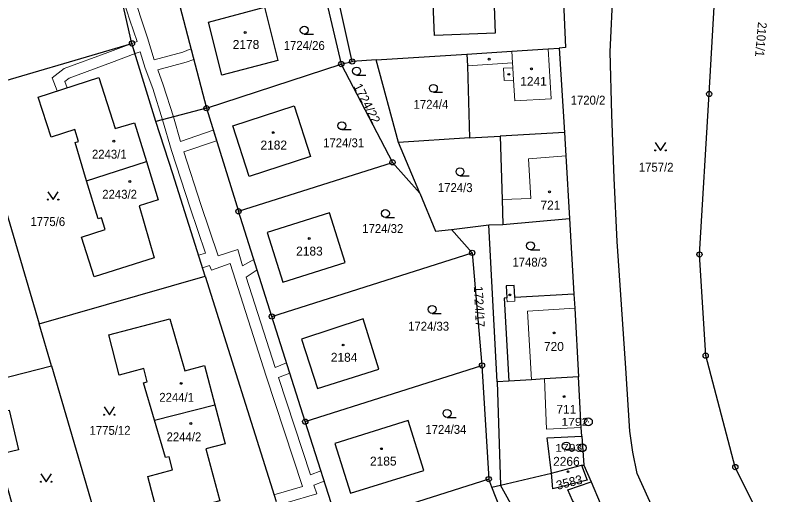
# Model space of a CAD drawing. Extents: x -679733 to -673243, y -1075091 to -1066557.
# Drawn here: x -676657.5 to -676509.5, y -1072264.6 to -1072173.4 of the extents above; entities that cross this region are included whole.
import ezdxf
from ezdxf.enums import TextEntityAlignment as Align

# ---------------------------------------------------------------- set-up
doc = ezdxf.new("R2010")
doc.units = 0
doc.header["$LTSCALE"] = 0.68
for name, color, linetype, lineweight in [('1', 7, 'Continuous', 25), ('13', 7, 'Continuous', 13), ('3', 7, 'Continuous', 25), ('4', 7, 'Continuous', 13), ('5', 7, 'Continuous', 25), ('8', 7, 'Continuous', 25)]:
    doc.layers.add(name, color=color, linetype=linetype, lineweight=lineweight)
doc.layers.add('2', color=7, linetype='Continuous')

msp = doc.modelspace()

# ---------------------------------------------------------------- linework, layer by layer
at = {"layer": '1'}
for p, q in [((-676630.86, -1072193.61), (-676635.37, -1072178.74)), ((-676588.87, -1072181.89), (-676571.61, -1072180.78)), ((-676595.53, -1072182.68), (-676593.46, -1072182.19)), ((-676621.19, -1072191.08), (-676630.86, -1072193.61)), ((-676553.05, -1072195.72), (-676565.28, -1072196.4)), ((-676571.12, -1072196.72), (-676584.66, -1072197.58)), ((-676571.12, -1072196.72), (-676565.28, -1072196.4)), ((-676644.02, -1072204.87), (-676632.62, -1072201.19)), ((-676564.79, -1072213.22), (-676552.09, -1072212.08)), ((-676567.46, -1072213.3), (-676564.79, -1072213.22)), ((-676565.86, -1072243.17), (-676567.46, -1072213.3)), ((-676574.55, -1072214.13), (-676570.61, -1072218.6)), ((-676608.74, -1072230.71), (-676570.61, -1072218.6)), ((-676621.45, -1072223.02), (-676607.94, -1072265.95)), ((-676650.7, -1072240.13), (-676640.33, -1072275.45)), ((-676602.38, -1072250.72), (-676568.74, -1072240.03)), ((-676631.09, -1072250.44), (-676619.62, -1072247.5)), ((-676555.51, -1072260.5), (-676549.8, -1072258.98)), ((-676549.8, -1072258.98), (-676549.34, -1072259)), ((-676566.85, -1072263.21), (-676565.21, -1072262.82)), ((-676557.11, -1072277.51), (-676565.21, -1072262.82))]:
    msp.add_line(p, q, dxfattribs=at)
for points in [[(-676478.96, -1072345.25), (-676486.76, -1072334.9), (-676494.15, -1072325.32), (-676502.31, -1072314.41), (-676514.96, -1072297.26), (-676522.29, -1072287.64), (-676529.49, -1072277.98), (-676533.98, -1072271.49), (-676535.89, -1072267.87), (-676539.19, -1072260.61), (-676540.03, -1072256.53), (-676540.61, -1072252.56), (-676541.33, -1072240.55), (-676542.21, -1072228.4), (-676543.04, -1072216.44), (-676543.58, -1072204.41), (-676544.01, -1072192.29), (-676544.34, -1072180.34), (-676543.76, -1072168.24), (-676542.51, -1072160.31), (-676535.08, -1072128.13), (-676536.59, -1072122.5)], [(-676459.56, -1072350.97), (-676462.01, -1072344.52), (-676467.19, -1072336.72), (-676484.08, -1072315.1), (-676500.58, -1072293.17), (-676511.67, -1072277.21), (-676520.52, -1072259.37), (-676526.16, -1072238.16), (-676527.35, -1072218.91), (-676525.48, -1072188.37), (-676523.69, -1072157.38), (-676522.2, -1072127.02), (-676522, -1072124.37)], [(-676547.48, -1072138.71), (-676553.33, -1072167.94), (-676552.85, -1072179.54), (-676554.08, -1072179.63), (-676553.05, -1072195.72)], [(-676593.46, -1072182.19), (-676599.85, -1072153.31), (-676603.1, -1072142.19), (-676603.33, -1072141.39), (-676604.91, -1072141.8), (-676600.13, -1072163.22), (-676595.53, -1072182.68)], [(-676566.87, -1072159.65), (-676566.24, -1072176.8), (-676577.79, -1072177.22), (-676578.07, -1072169.6)], [(-676701.82, -1072178.86), (-676699.46, -1072187.24), (-676698.22, -1072191.63), (-676696.78, -1072196.76), (-676666.08, -1072187.75), (-676635.37, -1072178.74), (-676639.3, -1072161.72)], [(-676600.13, -1072163.22), (-676626.28, -1072171.65), (-676621.19, -1072191.08), (-676595.53, -1072182.68)], [(-676571.61, -1072180.78), (-676563.03, -1072180.22), (-676556.14, -1072179.78), (-676554.08, -1072179.63)], [(-676571.61, -1072180.78), (-676571.51, -1072182.99), (-676571.12, -1072196.72)], [(-676595.53, -1072182.68), (-676585.78, -1072201.38), (-676580.6, -1072207.26), (-676584.66, -1072197.58), (-676588.87, -1072181.89), (-676593.46, -1072182.19)], [(-676644.02, -1072204.87), (-676646.2, -1072197.61), (-676645.52, -1072197.39), (-676646.26, -1072195.11), (-676650.77, -1072196.57), (-676653.23, -1072188.97), (-676641.7, -1072185.23), (-676638.55, -1072194.95), (-676634.88, -1072193.83), (-676632.62, -1072201.19)], [(-676666.08, -1072187.75), (-676653.06, -1072232.08), (-676621.45, -1072223.02)], [(-676621.19, -1072191.08), (-676615.09, -1072210.69), (-676585.78, -1072201.38)], [(-676621.45, -1072223.02), (-676627.57, -1072203.54), (-676630.86, -1072193.61)], [(-676553.05, -1072195.72), (-676552.79, -1072200.15), (-676552.09, -1072212.08), (-676551.25, -1072226.45)], [(-676565.28, -1072196.4), (-676564.93, -1072208.46), (-676564.79, -1072213.22)], [(-676632.62, -1072201.19), (-676630.37, -1072208.54), (-676633.99, -1072209.65), (-676631.14, -1072219.57), (-676642.6, -1072223.15), (-676644.96, -1072215.59), (-676640.45, -1072214.18), (-676641.15, -1072211.92), (-676641.83, -1072212.13), (-676644.02, -1072204.87)], [(-676580.6, -1072207.26), (-676577.57, -1072214.48), (-676574.55, -1072214.13), (-676567.46, -1072213.3)], [(-676565.06, -1072329.52), (-676575.84, -1072310.34), (-676587.49, -1072291.87), (-676596.02, -1072270.74), (-676602.38, -1072250.72), (-676608.74, -1072230.71), (-676615.09, -1072210.69)], [(-676570.61, -1072218.6), (-676568.74, -1072240.03), (-676567.46, -1072261.66)], [(-676551.25, -1072226.45), (-676562.5, -1072227.1), (-676562.64, -1072224.81), (-676564.13, -1072224.9), (-676564, -1072227.19), (-676564.5, -1072227.22), (-676563.63, -1072243.03)], [(-676551.25, -1072226.45), (-676551.09, -1072229.15), (-676550.36, -1072242.18)], [(-676631.09, -1072250.44), (-676633.2, -1072243.31), (-676632.47, -1072243.12), (-676633.11, -1072240.64), (-676637.79, -1072241.86), (-676639.78, -1072234.2), (-676628.15, -1072231.17), (-676625.28, -1072241.04), (-676621.59, -1072240.06), (-676619.62, -1072247.5)], [(-676681.73, -1072248.01), (-676650.7, -1072240.13), (-676653.06, -1072232.08)], [(-676550.36, -1072242.18), (-676556.85, -1072242.59), (-676559.34, -1072242.75), (-676563.63, -1072243.03), (-676565.86, -1072243.17), (-676565.21, -1072262.82), (-676555.51, -1072260.5)], [(-676549.73, -1072253.48), (-676549.83, -1072251.81), (-676550.36, -1072242.18)], [(-676619.62, -1072247.5), (-676617.65, -1072254.93), (-676621.29, -1072255.9), (-676618.67, -1072265.81), (-676630.33, -1072268.89), (-676632.37, -1072261.18), (-676627.63, -1072259.92), (-676628.3, -1072257.39), (-676628.98, -1072257.57), (-676631.09, -1072250.44)], [(-676669.73, -1072269.51), (-676671.78, -1072262.3), (-676668.03, -1072261.15), (-676670.37, -1072251.26), (-676658.73, -1072248.51), (-676656.95, -1072256.07), (-676661.55, -1072257.16), (-676660.99, -1072259.54), (-676660.21, -1072259.35), (-676658.26, -1072266.28)], [(-676555.51, -1072260.5), (-676556.33, -1072253.83), (-676549.73, -1072253.48)], [(-676549.73, -1072253.48), (-676549.34, -1072259), (-676547.98, -1072262.17)], [(-676549.8, -1072258.98), (-676548.75, -1072261.86), (-676555.28, -1072263.48), (-676555.51, -1072260.5)], [(-676587.49, -1072291.87), (-676559.93, -1072280.75), (-676566.85, -1072263.21), (-676567.46, -1072261.66), (-676596.02, -1072270.74)], [(-676557.11, -1072277.51), (-676556.08, -1072277.17), (-676554.04, -1072275.89), (-676553.55, -1072276.03), (-676549.34, -1072272.73), (-676551.19, -1072268.4), (-676550.33, -1072267.97), (-676550.99, -1072266.94), (-676550.89, -1072266.64), (-676551.49, -1072265.71), (-676552.37, -1072263.69), (-676547.98, -1072262.17)], [(-676547.98, -1072262.17), (-676546.24, -1072266.23), (-676544.12, -1072272.94), (-676540.77, -1072278.51)]]:
    msp.add_lwpolyline(points, dxfattribs=at)
for points in [[(-676618.25, -1072184.77), (-676620.81, -1072174.69), (-676610.17, -1072171.88), (-676607.61, -1072181.99)], [(-676604.52, -1072190.64), (-676601.36, -1072200.29), (-676613.06, -1072204.07), (-676616.2, -1072194.42)], [(-676597.78, -1072211), (-676609.63, -1072214.73), (-676606.66, -1072224.17), (-676594.81, -1072220.44)], [(-676600.04, -1072244.44), (-676588.35, -1072240.72), (-676591.38, -1072231.18), (-676603.08, -1072235.05)], [(-676579.83, -1072260.01), (-676582.8, -1072250.51), (-676596.73, -1072254.88), (-676593.76, -1072264.36)]]:
    msp.add_lwpolyline(points, close=True, dxfattribs=at)
at = {"layer": '13'}
for points in [[(-676605.83, -1072266.12), (-676600.18, -1072264.45), (-676600.73, -1072262.8), (-676598.78, -1072262.06), (-676599.41, -1072260.08), (-676601.37, -1072260.86), (-676607.49, -1072242.34), (-676605.31, -1072241.5), (-676605.93, -1072239.54), (-676608.12, -1072240.4), (-676613.64, -1072223.2), (-676611.55, -1072221.86), (-676612.19, -1072219.84), (-676614.32, -1072221.07), (-676615.22, -1072217.95), (-676618.97, -1072219.14), (-676622.28, -1072209.4), (-676625.5, -1072199.38), (-676619.27, -1072197.26), (-676619.89, -1072195.25), (-676626.11, -1072197.43), (-676627.44, -1072192.72), (-676629.41, -1072186.61), (-676630.47, -1072183.79), (-676625.05, -1072182.33), (-676623.62, -1072181.79), (-676624.14, -1072179.8), (-676625.69, -1072180.39), (-676631.13, -1072181.85), (-676632.39, -1072177.7), (-676633.75, -1072173.68), (-676638.24, -1072159.3)], [(-676638.04, -1072167.17), (-676635.77, -1072174.34), (-676634.39, -1072178.41), (-676635.37, -1072178.74), (-676634.79, -1072180.67), (-676633.82, -1072180.37), (-676632.86, -1072183.44), (-676631.41, -1072187.31), (-676629.53, -1072193.26), (-676627.84, -1072199.12), (-676624.3, -1072210.06), (-676621.37, -1072218.68), (-676622.7, -1072219.04), (-676621.94, -1072221.45), (-676620.59, -1072221.01), (-676620.25, -1072221.91), (-676616.7, -1072220.65), (-676609.82, -1072242.05), (-676602.88, -1072263.04), (-676608.35, -1072264.65)]]:
    msp.add_lwpolyline(points, dxfattribs=at)
msp.add_lwpolyline([(-676639.98, -1072180.5), (-676648.31, -1072183.54), (-676650.58, -1072185.28), (-676649.63, -1072187.8), (-676647.69, -1072187.17), (-676648.14, -1072185.98), (-676647.32, -1072185.35), (-676639.26, -1072182.4), (-676634.79, -1072180.67), (-676635.37, -1072178.74)], close=True, dxfattribs=at)
at = {"layer": '3'}
for p, q in [((-676602.583, -1072176.98), (-676600.833, -1072176.98)), ((-676592.613, -1072184.76), (-676590.863, -1072184.76)), ((-676577.993, -1072188.04), (-676576.243, -1072188.04)), ((-676595.413, -1072195.16), (-676593.663, -1072195.16)), ((-676572.933, -1072203.92), (-676571.183, -1072203.92)), ((-676587.123, -1072211.86), (-676585.373, -1072211.86)), ((-676559.503, -1072218), (-676557.753, -1072218)), ((-676578.233, -1072230.12), (-676576.483, -1072230.12)), ((-676575.383, -1072249.91), (-676573.633, -1072249.91)), ((-676552.703, -1072256.11), (-676550.953, -1072256.11))]:
    msp.add_line(p, q, dxfattribs=at)
for points in [[(-676535.76, -1072197.599), (-676534.76, -1072199.1), (-676533.76, -1072197.599)], [(-676651.39, -1072206.959), (-676650.39, -1072208.46), (-676649.39, -1072206.959)], [(-676640.68, -1072247.909), (-676639.68, -1072249.41), (-676638.68, -1072247.909)], [(-676652.71, -1072260.669), (-676651.71, -1072262.17), (-676650.71, -1072260.669)]]:
    msp.add_lwpolyline(points, dxfattribs=at)
for centre, radius in [((-676602.5829, -1072176.2298), 0.75), ((-676592.6129, -1072184.0098), 0.75), ((-676577.9929, -1072187.2898), 0.75), ((-676595.4129, -1072194.4098), 0.75), ((-676535.76, -1072199.0995), 0.1), ((-676533.76, -1072199.0995), 0.1), ((-676572.9329, -1072203.1698), 0.75), ((-676651.39, -1072208.4595), 0.1), ((-676649.39, -1072208.4595), 0.1), ((-676587.1229, -1072211.1098), 0.75), ((-676559.5029, -1072217.2498), 0.75), ((-676578.2329, -1072229.3698), 0.75), ((-676640.68, -1072249.4095), 0.1), ((-676638.68, -1072249.4095), 0.1), ((-676575.3829, -1072249.1598), 0.75), ((-676552.7029, -1072255.3598), 0.75), ((-676652.71, -1072262.1695), 0.1), ((-676650.71, -1072262.1695), 0.1)]:
    msp.add_circle(centre, radius, dxfattribs=at)
at = {"layer": '4'}
for p, q in [((-676556.14, -1072179.78), (-676555.56, -1072189.32)), ((-676562.93, -1072182.42), (-676563.03, -1072180.22)), ((-676562.93, -1072182.42), (-676571.51, -1072182.99)), ((-676562.87, -1072183.37), (-676562.93, -1072182.42)), ((-676564.67, -1072183.48), (-676562.87, -1072183.37)), ((-676564.53, -1072185.83), (-676564.67, -1072183.48)), ((-676562.87, -1072183.37), (-676562.73, -1072185.73)), ((-676562.73, -1072185.73), (-676564.53, -1072185.83)), ((-676562.49, -1072189.66), (-676562.73, -1072185.73)), ((-676555.56, -1072189.32), (-676562.49, -1072189.66)), ((-676559.86, -1072200.74), (-676552.79, -1072200.15)), ((-676559.47, -1072208.23), (-676559.86, -1072200.74)), ((-676564.93, -1072208.46), (-676559.47, -1072208.23)), ((-676564, -1072227.19), (-676563.96, -1072227.9)), ((-676562.46, -1072227.81), (-676562.5, -1072227.1)), ((-676563.96, -1072227.9), (-676562.46, -1072227.81)), ((-676560.06, -1072229.67), (-676551.09, -1072229.15)), ((-676559.34, -1072242.75), (-676560.06, -1072229.67)), ((-676556.85, -1072242.59), (-676556.45, -1072252.17)), ((-676549.83, -1072251.81), (-676556.45, -1072252.17))]:
    msp.add_line(p, q, dxfattribs=at)
at = {"layer": '5'}
for centre in [(-676613.8168, -1072176.6592), (-676567.3868, -1072181.7592), (-676559.3368, -1072183.5692), (-676563.6268, -1072184.6292), (-676608.4768, -1072195.7192), (-676638.8368, -1072197.3392), (-676635.7768, -1072205.0292), (-676555.8868, -1072206.9792), (-676601.6168, -1072215.8692), (-676563.4268, -1072226.6092), (-676554.9968, -1072233.8492), (-676595.1868, -1072236.1392), (-676626.0068, -1072243.4392), (-676553.1168, -1072245.9592), (-676624.1668, -1072251.0692), (-676587.8968, -1072255.8792), (-676552.3668, -1072260.2492)]:
    msp.add_circle(centre, 0.175, dxfattribs=at)
at = {"layer": '8'}
for centre, radius in [((-676635.37, -1072178.7399), 0.5), ((-676635.37, -1072178.7399), 0.0303), ((-676595.53, -1072182.6799), 0.5), ((-676595.53, -1072182.6799), 0.0303), ((-676593.46, -1072182.1899), 0.5), ((-676593.46, -1072182.1899), 0.0303), ((-676525.48, -1072188.3699), 0.5), ((-676525.48, -1072188.3699), 0.0303), ((-676621.19, -1072191.0799), 0.5), ((-676621.19, -1072191.0799), 0.0303), ((-676585.78, -1072201.3799), 0.5), ((-676585.78, -1072201.3799), 0.0303), ((-676615.09, -1072210.6899), 0.5), ((-676615.09, -1072210.6899), 0.0303), ((-676570.61, -1072218.5999), 0.5), ((-676570.61, -1072218.5999), 0.0303), ((-676527.35, -1072218.9099), 0.5), ((-676527.35, -1072218.9099), 0.0303), ((-676608.74, -1072230.7099), 0.5), ((-676608.74, -1072230.7099), 0.0303), ((-676526.16, -1072238.1599), 0.5), ((-676526.16, -1072238.1599), 0.0303), ((-676568.74, -1072240.0299), 0.5), ((-676568.74, -1072240.0299), 0.0303), ((-676602.38, -1072250.7199), 0.5), ((-676602.38, -1072250.7199), 0.0303), ((-676548.49, -1072250.7598), 0.75), ((-676548.49, -1072250.7598), 0.03), ((-676549.66, -1072255.7098), 0.75), ((-676549.66, -1072255.7098), 0.03), ((-676520.52, -1072259.3699), 0.5), ((-676520.52, -1072259.3699), 0.0303), ((-676567.46, -1072261.6599), 0.5), ((-676567.46, -1072261.6599), 0.0303)]:
    msp.add_circle(centre, radius, dxfattribs=at)

# ---------------------------------------------------------------- texts
at = {"layer": '2', "width": 0.95}
for s, rotation, p in [('2101/1', 265, (-676516.186, -1072174.635)), ('1724/17', 273, (-676570.308, -1072224.984))]:
    msp.add_text(s, height=1.7, rotation=rotation, dxfattribs=at).set_placement(p)
at = {"layer": '2'}
for s, p in [('2178', (-676616.19, -1072179.8)), ('1241', (-676561.46, -1072186.81)), ('2182', (-676610.91, -1072198.94)), ('721', (-676557.61, -1072210.36)), ('2183', (-676604.12, -1072219.12)), ('720', (-676556.95, -1072237.259)), ('2184', (-676597.52, -1072239.33)), ('711', (-676554.57, -1072249.229)), ('2185', (-676590.06, -1072259.08)), ('2266', (-676555.2, -1072259.13))]:
    msp.add_text(s, height=1.7, dxfattribs=at).set_placement(p)
at = {"layer": '2', "width": 0.95}
for s, p in [('1724/26', (-676606.48, -1072179.979)), ('1720/2', (-676551.86, -1072190.39)), ('1724/4', (-676581.76, -1072191.19)), ('1724/31', (-676598.98, -1072198.509)), ('2243/1', (-676642.99, -1072200.68)), ('1757/2', (-676538.89, -1072203.16)), ('2243/2', (-676641.03, -1072208.31)), ('1724/3', (-676577.14, -1072207.04)), ('1775/6', (-676654.7, -1072213.509)), ('1724/32', (-676591.53, -1072214.83)), ('1748/3', (-676562.95, -1072221.22)), ('1724/33', (-676582.81, -1072233.42)), ('2244/1', (-676630.17, -1072246.95)), ('1775/12', (-676643.45, -1072253.229)), ('1724/34', (-676579.52, -1072253.05)), ('2244/2', (-676628.78, -1072254.46))]:
    msp.add_text(s, height=1.7, dxfattribs=at).set_placement(p)
at = {"layer": '2'}
for s, rotation, p in [('1724/22', 297, (-676593.257, -1072186.895)), ('3583', 14, (-676554.384, -1072263.704))]:
    msp.add_text(s, height=1.7, rotation=rotation, dxfattribs=at).set_placement(p)
at = {"layer": '8', "width": 1.15}
for s, p in [('1792', (-676548.489, -1072251.51)), ('1793', (-676549.659, -1072256.46))]:
    msp.add_text(s, height=1.5, dxfattribs=at).set_placement(p, align=Align.RIGHT)

doc.saveas('drawing.dxf')
